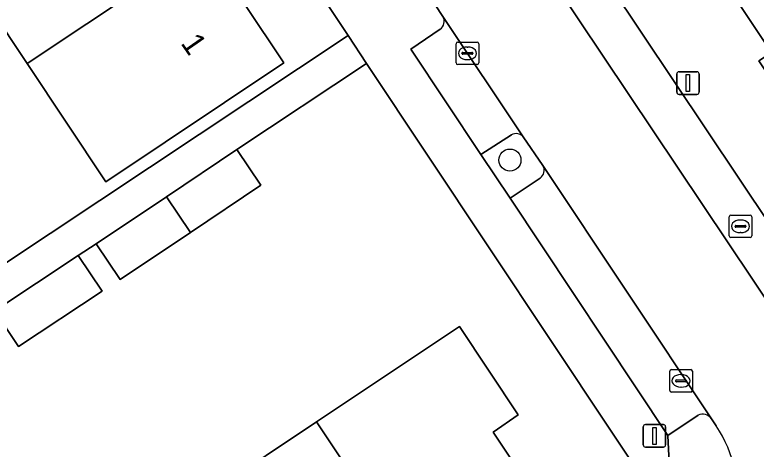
# Model space of a CAD drawing. Extents: x 158352 to 159489, y 383828 to 384603.
# Drawn here: x 158773.05 to 158805.82, y 384208.09 to 384227.3 of the extents above; entities that cross this region are included whole.
import ezdxf

# ---------------------------------------------------------------- set-up
doc = ezdxf.new("R2010")
doc.units = 0
for name, color, linetype in [('IMGEO_Boom', 7, 'Continuous'), ('IMGEO_Erf', 7, 'Continuous'), ('IMGEO_Groenvoorziening', 7, 'Continuous'), ('IMGEO_Kolk', 7, 'Continuous'), ('IMGEO_Lichtmast', 7, 'Continuous'), ('IMGEO_Pand', 7, 'Continuous'), ('IMGEO_Pand_nummerreeks', 7, 'Continuous'), ('IMGEO_Parkeervlak_open', 7, 'Continuous'), ('IMGEO_Rijbaan_lokaal_open', 7, 'Continuous'), ('IMGEO_Rioolput', 7, 'Continuous'), ('IMGEO_Voetpad_open', 7, 'Continuous')]:
    doc.layers.add(name, color=color, linetype=linetype)

msp = doc.modelspace()

# ---------------------------------------------------------------- linework, layer by layer
at = {"layer": 'IMGEO_Boom'}
msp.add_circle((158794.935, 384220.875), 0.489, dxfattribs=at)
at = {"layer": 'IMGEO_Erf'}
for points in [[(158772.42, 384216.168), (158787.778, 384226.382), (158773.923, 384247.213), (158771.344, 384245.523), (158774.797, 384240.358), (158778.142, 384235.374), (158781.46, 384230.393), (158784.944, 384225.182), (158777.075, 384219.921), (158773.591, 384225.148), (158770.27, 384230.127)], [(158802.113, 384204.829), (158788.594, 384225.155), (158782.858, 384221.34), (158783.916, 384219.762), (158780.809, 384217.679), (158777.703, 384215.597), (158776.645, 384217.175), (158775.852, 384216.652), (158776.91, 384215.074), (158773.203, 384212.629), (158772.146, 384214.207), (158770.789, 384213.312), (158771.836, 384211.727), (158768.115, 384209.268), (158767.067, 384210.853), (158765.784, 384209.977), (158766.842, 384208.399), (158763.158, 384205.927)]]:
    msp.add_lwpolyline(points, dxfattribs=at)
msp.add_lwpolyline([(158762.429, 384193.318), (158767.425, 384196.648), (158771.909, 384199.638), (158776.904, 384202.967), (158781.884, 384206.291), (158786.38, 384209.294), (158792.699, 384213.514), (158795.295, 384209.606), (158794.187, 384208.841), (158796.785, 384204.942), (158791.593, 384201.478), (158787.135, 384198.42), (158782.117, 384195.154), (158777.123, 384191.822), (158772.673, 384188.781), (158767.646, 384185.498), (158762.68, 384182.121), (158758.17, 384179.174), (158752.974, 384175.706), (158747.751, 384183.533), (158752.949, 384186.999), (158757.435, 384189.983), (158755.483, 384192.906), (158760.477, 384196.241)], close=True, dxfattribs=at)
at = {"layer": 'IMGEO_Groenvoorziening'}
for points in [[(158794.999, 384221.987), (158793.651, 384221.126), (158794.939, 384219.198), (158796.268, 384220.08)], [(158796.394, 384220.631), (158795.524, 384221.901)]]:
    msp.add_lwpolyline(points, dxfattribs=at)
for centre, radius, start, end in [((158795.212, 384221.642), 0.406, 39.7251, 121.669), ((158796.041, 384220.422), 0.41, 303.5613, 30.6774)]:
    msp.add_arc(centre, radius, start, end, dxfattribs=at)
at = {"layer": 'IMGEO_Kolk'}
for p, q in [((158792.557, 384225.173), (158792.557, 384226.025)), ((158792.632, 384226.099), (158793.484, 384226.099)), ((158793.558, 384226.025), (158793.558, 384225.173)), ((158793.045, 384225.879), (158793.07, 384225.879)), ((158792.816, 384225.593), (158792.816, 384225.605)), ((158793.254, 384225.556), (158792.856, 384225.556)), ((158792.859, 384225.642), (158793.257, 384225.642)), ((158793.3, 384225.605), (158793.3, 384225.593)), ((158793.484, 384225.099), (158792.632, 384225.099)), ((158793.068, 384225.319), (158793.043, 384225.319)), ((158802.075, 384211.612), (158802.927, 384211.612)), ((158802, 384210.686), (158802, 384211.538)), ((158802.488, 384211.392), (158802.513, 384211.392)), ((158803.001, 384211.538), (158803.001, 384210.686)), ((158802.259, 384211.106), (158802.259, 384211.118)), ((158802.697, 384211.069), (158802.299, 384211.069)), ((158802.302, 384211.155), (158802.7, 384211.155)), ((158802.743, 384211.118), (158802.743, 384211.106)), ((158802.927, 384210.612), (158802.075, 384210.612)), ((158802.511, 384210.832), (158802.486, 384210.832))]:
    msp.add_line(p, q, dxfattribs=at)
for points in [[(158792.557, 384225.173), (158792.557, 384226.025)], [(158792.632, 384226.099), (158793.484, 384226.099)], [(158793.558, 384226.025), (158793.558, 384225.173)], [(158793.484, 384225.099), (158792.632, 384225.099)], [(158802.075, 384211.612), (158802.927, 384211.612)], [(158802, 384210.686), (158802, 384211.538)], [(158803.001, 384211.538), (158803.001, 384210.686)], [(158802.927, 384210.612), (158802.075, 384210.612)]]:
    msp.add_lwpolyline(points, dxfattribs=at)
for centre, radius, start, end in [((158792.634, 384226.023), 0.0765, 91.552, 178.448), ((158792.634, 384226.023), 0.0765, 91.552, 178.448), ((158793.482, 384226.023), 0.0765, 1.552, 88.448), ((158793.482, 384226.023), 0.0765, 1.552, 88.448), ((158792.856, 384225.602), 0.0403, 85.8775, 175.7526), ((158792.853, 384225.592), 0.0366, 178.938, 274.7102), ((158793.257, 384225.599), 0.043, 264.8664, 352.4533), ((158793.261, 384225.604), 0.0386, 1.7309, 96.639), ((158792.634, 384225.175), 0.0765, 181.552, 268.448), ((158792.634, 384225.175), 0.0765, 181.552, 268.448), ((158793.482, 384225.175), 0.0765, 271.552, 358.448), ((158793.482, 384225.175), 0.0765, 271.552, 358.448), ((158802.077, 384211.536), 0.0765, 91.552, 178.448), ((158802.077, 384211.536), 0.0765, 91.552, 178.448), ((158802.925, 384211.536), 0.0765, 1.552, 88.448), ((158802.925, 384211.536), 0.0765, 1.552, 88.448), ((158802.299, 384211.115), 0.0403, 85.8775, 175.7526), ((158802.296, 384211.105), 0.0366, 178.938, 274.7102), ((158802.7, 384211.112), 0.043, 264.8664, 352.4533), ((158802.704, 384211.117), 0.0386, 1.7309, 96.639), ((158802.077, 384210.688), 0.0765, 181.552, 268.448), ((158802.077, 384210.688), 0.0765, 181.552, 268.448), ((158802.925, 384210.688), 0.0765, 271.552, 358.448), ((158802.925, 384210.688), 0.0765, 271.552, 358.448)]:
    msp.add_arc(centre, radius, start, end, dxfattribs=at)
for centre, major_axis, ratio, start_param, end_param in [((158793.044, 384225.599), (-0.387, 0.002), 0.722429, 4.712389, 7.853982), ((158793.069, 384225.599), (-0.39, 0.002), 0.717154, 1.570796, 4.712389), ((158802.487, 384211.112), (-0.387, 0.002), 0.722429, 4.712389, 7.853982), ((158802.512, 384211.112), (-0.39, 0.002), 0.717154, 1.570796, 4.712389)]:
    msp.add_ellipse(centre, major_axis=major_axis, ratio=ratio, start_param=start_param, end_param=end_param, dxfattribs=at)
at = {"layer": 'IMGEO_Lichtmast'}
for p, q in [((158802.311, 384223.885), (158802.311, 384224.685)), ((158802.311, 384224.685), (158802.311, 384223.885)), ((158802.411, 384224.785), (158803.201, 384224.785)), ((158803.201, 384224.785), (158802.411, 384224.785)), ((158803.301, 384224.685), (158803.301, 384223.885)), ((158803.301, 384223.885), (158803.301, 384224.685)), ((158803.201, 384223.785), (158802.411, 384223.785)), ((158802.411, 384223.785), (158803.201, 384223.785)), ((158800.83, 384208.278), (158800.83, 384209.078)), ((158800.83, 384209.078), (158800.83, 384208.278)), ((158800.93, 384209.178), (158801.72, 384209.178)), ((158801.72, 384209.178), (158800.93, 384209.178)), ((158801.82, 384209.078), (158801.82, 384208.278)), ((158801.82, 384208.278), (158801.82, 384209.078)), ((158801.72, 384208.178), (158800.93, 384208.178)), ((158800.93, 384208.178), (158801.72, 384208.178))]:
    msp.add_line(p, q, dxfattribs=at)
for points in [[(158802.731, 384224.66), (158802.881, 384224.66), (158802.881, 384223.91), (158802.731, 384223.91), (158802.731, 384224.66)], [(158801.25, 384209.053), (158801.4, 384209.053), (158801.4, 384208.303), (158801.25, 384208.303), (158801.25, 384209.053)]]:
    msp.add_lwpolyline(points, dxfattribs=at)
for centre, start, end in [((158802.411, 384224.685), 90, 180), ((158802.411, 384224.685), 90, 180), ((158803.201, 384224.685), 0, 90), ((158803.201, 384224.685), 360, 90), ((158802.411, 384223.885), 180, 270), ((158802.411, 384223.885), 180, 270), ((158803.201, 384223.885), 270, 0), ((158803.201, 384223.885), 270, 0), ((158800.93, 384209.078), 90, 180), ((158800.93, 384209.078), 90, 180), ((158801.72, 384209.078), 0, 90), ((158801.72, 384209.078), 360, 90), ((158800.93, 384208.278), 180, 270), ((158800.93, 384208.278), 180, 270), ((158801.72, 384208.278), 270, 0), ((158801.72, 384208.278), 270, 0)]:
    msp.add_arc(centre, 0.1, start, end, dxfattribs=at)
at = {"layer": 'IMGEO_Pand'}
for points in [[(158811.844, 384231.81), (158810.043, 384234.549), (158808.728, 384236.548), (158802.014, 384232.216), (158802.088, 384232.09), (158802.178, 384232.143), (158806.493, 384225.639), (158805.937, 384225.266), (158812.392, 384215.663), (158819.391, 384220.337)], [(158781.46, 384230.393), (158778.142, 384235.374), (158770.27, 384230.127), (158773.591, 384225.148)], [(158781.46, 384230.393), (158773.591, 384225.148), (158777.075, 384219.921), (158784.944, 384225.182)], [(158779.752, 384219.257), (158780.809, 384217.679), (158783.916, 384219.762), (158782.858, 384221.34)], [(158779.752, 384219.257), (158776.645, 384217.175), (158777.703, 384215.597), (158780.809, 384217.679)], [(158773.203, 384212.629), (158776.91, 384215.074), (158775.852, 384216.652), (158772.146, 384214.207)], [(158791.593, 384201.478), (158796.785, 384204.942), (158794.187, 384208.841), (158795.295, 384209.606), (158792.699, 384213.514), (158786.38, 384209.294)], [(158791.593, 384201.478), (158786.38, 384209.294), (158781.884, 384206.291), (158787.135, 384198.42)]]:
    msp.add_lwpolyline(points, close=True, dxfattribs=at)
at = {"layer": 'IMGEO_Parkeervlak_open'}
for points in [[(158808.025, 384212.833), (158809.312, 384213.713), (158796.503, 384232.882), (158795.182, 384231.988)], [(158794.663, 384232.054), (158807.872, 384212.309)], [(158795.524, 384221.901), (158791.974, 384227.225)], [(158791.844, 384226.664), (158790.55, 384225.785), (158793.651, 384221.126), (158794.999, 384221.987)], [(158803.85, 384209.437), (158796.394, 384220.631)], [(158796.268, 384220.08), (158794.939, 384219.198), (158801.917, 384208.691), (158803.252, 384209.588)]]:
    msp.add_lwpolyline(points, dxfattribs=at)
for centre, radius, start, end in [((158791.606, 384227.015), 0.424, 304.1265, 29.7799), ((158795.212, 384221.642), 0.406, 39.7251, 121.669), ((158796.041, 384220.422), 0.41, 303.5613, 30.6774), ((158803.46, 384209.15), 0.484, 36.29, 115.3672)]:
    msp.add_arc(centre, radius, start, end, dxfattribs=at)
at = {"layer": 'IMGEO_Rijbaan_lokaal_open'}
for points in [[(158794.663, 384232.054), (158793.788, 384233.373), (158790.253, 384238.663), (158787.539, 384242.681), (158780.943, 384252.603), (158780.861, 384252.713), (158776.768, 384249.966), (158783.673, 384239.702), (158784.389, 384238.588), (158791.263, 384228.324), (158791.974, 384227.225), (158795.524, 384221.901), (158796.394, 384220.631), (158803.85, 384209.437), (158804.049, 384209.123)], [(158808.29, 384211.696), (158807.872, 384212.309), (158794.663, 384232.054)]]:
    msp.add_lwpolyline(points, dxfattribs=at)
msp.add_arc((158799.218, 384205.891), 5.812, 311.1562, 33.7789, dxfattribs=at)
at = {"layer": 'IMGEO_Rioolput'}
for p, q in [((158804.703, 384218.447), (158805.555, 384218.447)), ((158804.628, 384217.521), (158804.628, 384218.373)), ((158805.116, 384218.227), (158805.141, 384218.227)), ((158805.629, 384218.373), (158805.629, 384217.521)), ((158804.887, 384217.941), (158804.887, 384217.953)), ((158805.325, 384217.904), (158804.927, 384217.904)), ((158804.93, 384217.99), (158805.328, 384217.99)), ((158805.371, 384217.953), (158805.371, 384217.941)), ((158805.139, 384217.667), (158805.114, 384217.667)), ((158805.555, 384217.447), (158804.703, 384217.447))]:
    msp.add_line(p, q, dxfattribs=at)
for points in [[(158804.703, 384218.447), (158805.555, 384218.447)], [(158804.628, 384217.521), (158804.628, 384218.373)], [(158805.629, 384218.373), (158805.629, 384217.521)], [(158805.555, 384217.447), (158804.703, 384217.447)]]:
    msp.add_lwpolyline(points, dxfattribs=at)
for centre, radius, start, end in [((158804.705, 384218.371), 0.0765, 91.552, 178.448), ((158804.705, 384218.371), 0.0765, 91.552, 178.448), ((158805.553, 384218.371), 0.0765, 1.552, 88.448), ((158805.553, 384218.371), 0.0765, 1.552, 88.448), ((158804.927, 384217.95), 0.0403, 85.8775, 175.7526), ((158804.924, 384217.94), 0.0366, 178.938, 274.7102), ((158805.328, 384217.947), 0.043, 264.8664, 352.4533), ((158805.332, 384217.952), 0.0386, 1.7309, 96.639), ((158804.705, 384217.523), 0.0765, 181.552, 268.448), ((158804.705, 384217.523), 0.0765, 181.552, 268.448), ((158805.553, 384217.523), 0.0765, 271.552, 358.448), ((158805.553, 384217.523), 0.0765, 271.552, 358.448)]:
    msp.add_arc(centre, radius, start, end, dxfattribs=at)
for centre, major_axis, ratio, start_param, end_param in [((158805.115, 384217.947), (-0.387, 0.002), 0.722429, 4.712389, 7.853982), ((158805.14, 384217.947), (-0.39, 0.002), 0.717154, 1.570796, 4.712389)]:
    msp.add_ellipse(centre, major_axis=major_axis, ratio=ratio, start_param=start_param, end_param=end_param, dxfattribs=at)
at = {"layer": 'IMGEO_Voetpad_open'}
for points in [[(158769.3, 384255.239), (158766.013, 384253.005), (158768.93, 384248.98), (158767.771, 384248.14), (158764.828, 384252.201), (158762.961, 384250.932), (158763.582, 384249.979), (158768.012, 384243.32), (158771.344, 384245.523), (158773.923, 384247.213), (158787.778, 384226.382), (158788.594, 384225.155), (158802.113, 384204.829), (158801.917, 384208.691), (158794.939, 384219.198), (158793.651, 384221.126), (158790.55, 384225.785)], [(158781.445, 384252.554), (158782.771, 384253.468), (158789.215, 384243.827), (158788.522, 384243.353), (158791.434, 384238.983), (158792.121, 384239.457), (158795.211, 384234.792), (158796.503, 384232.882), (158809.312, 384213.713), (158812.392, 384215.663), (158805.937, 384225.266), (158806.493, 384225.639), (158802.178, 384232.143)], [(158791.974, 384227.225), (158791.263, 384228.324)], [(158790.55, 384225.785), (158791.844, 384226.664)], [(158772.146, 384214.207), (158775.852, 384216.652), (158776.645, 384217.175), (158779.752, 384219.257), (158782.858, 384221.34), (158788.594, 384225.155), (158787.778, 384226.382), (158772.42, 384216.168)], [(158803.252, 384209.588), (158801.917, 384208.691), (158802.113, 384204.829), (158752.1, 384171.43), (158751.279, 384168.67)], [(158804.049, 384209.123), (158803.85, 384209.437)]]:
    msp.add_lwpolyline(points, dxfattribs=at)
for centre, radius, start, end in [((158791.606, 384227.015), 0.424, 304.1265, 29.7799), ((158803.46, 384209.15), 0.484, 36.29, 115.3672), ((158799.218, 384205.891), 5.812, 311.1562, 33.7789)]:
    msp.add_arc(centre, radius, start, end, dxfattribs=at)

# ---------------------------------------------------------------- texts
at = {"layer": 'IMGEO_Pand_nummerreeks'}
msp.add_text('1', height=1, rotation=304.7875, dxfattribs=at).set_placement((158780.353, 384226.048))

doc.saveas('drawing.dxf')
